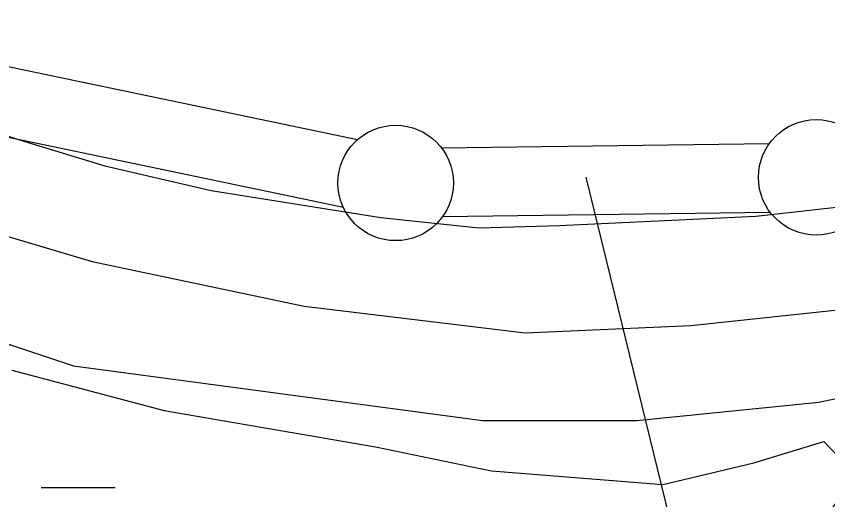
# Model space of a CAD drawing. Extents: x 3445503 to 3483459, y 540493 to 566012.
# Drawn here: x 3472315.4 to 3472666.8, y 552130.1 to 552339.5 of the extents above; entities that cross this region are included whole.
import ezdxf

# ---------------------------------------------------------------- set-up
doc = ezdxf.new("R2010")
doc.units = 0
for name, color, linetype in [('V-FLOD-BASE', 7, 'Continuous'), ('V-LEVE-TOET', 7, 'Continuous'), ('V-RIVR-EDGE', 7, 'Continuous'), ('V-RIVR-RANG', 7, 'Continuous'), ('V-SITE-VEGE', 7, 'Continuous'), ('V-SURV-LINE', 7, 'Continuous'), ('V-WETL-SWMP', 7, 'Continuous')]:
    doc.layers.add(name, color=color, linetype=linetype)

msp = doc.modelspace()

# ---------------------------------------------------------------- linework, layer by layer
at = {"layer": 'V-FLOD-BASE'}
msp.add_lwpolyline([(3472017.714, 552396.723), (3472067.864, 552381.361), (3472196.427, 552329.62), (3472295.403, 552292.718), (3472318.7600000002, 552285.365), (3472353.795, 552274.681), (3472399.795, 552264.082), (3472473.214, 552252.333), (3472515.739, 552247.877), (3472550.682, 552248.839), (3472635.625, 552252.943), (3472682.184, 552258.113), (3472710.883, 552268.621), (3472845.274, 552345.075), (3472990.5330000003, 552433.952)], dxfattribs=at)
at = {"layer": 'V-LEVE-TOET'}
msp.add_lwpolyline([(3471969.435, 552360.054), (3471998.576, 552349.953), (3472030.897, 552345.687), (3472065.222, 552333.6900000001), (3472100.224, 552317.177), (3472165.629, 552294.446), (3472244.657, 552264.076), (3472348.2290000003, 552233.254), (3472440.086, 552213.962), (3472535.754, 552202.45), (3472607.411, 552205.602), (3472673.873, 552212.585), (3472718.954, 552228.443), (3472772.955, 552259.223), (3472844.271, 552305.64), (3472938.079, 552365.796), (3473008.7600000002, 552410.9180000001), (3473075.515, 552462.464), (3473153.23, 552516.036)], dxfattribs=at)
at = {"layer": 'V-RIVR-EDGE'}
msp.add_spline([(3466309.3848466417, 552621.9579710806), (3466349.703870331, 552619.4248512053), (3466382.7286882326, 552619.3431903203), (3466411.927860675, 552618.5757255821), (3466431.7444705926, 552619.221988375), (3466456.4313341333, 552621.2467355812), (3466478.3423179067, 552625.364137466), (3466500.245565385, 552626.3528723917), (3466524.236310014, 552628.0317091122), (3466536.750118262, 552627.6531342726), (3466565.613695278, 552631.7533443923), (3466586.12556452, 552632.3978880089), (3466600.729448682, 552633.7523039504), (3466616.0268729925, 552634.4097413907), (3466639.3163411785, 552633.656889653), (3466653.5691573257, 552633.621646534), (3466663.6572942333, 552636.3777557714), (3466670.958376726, 552636.70733408), (3466676.5238896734, 552638.0840993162), (3466689.3818892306, 552636.3141462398), (3466713.3709146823, 552637.2977236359), (3466728.6700581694, 552638.6504204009), (3466733.538592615, 552639.3336454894), (3466741.1864451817, 552639.3147345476), (3466744.6653205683, 552640.3490276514), (3466765.8784662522, 552643.425259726), (3466811.078918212, 552646.7898098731), (3466822.205646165, 552647.8051920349), (3466836.469636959, 552652.2891345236), (3466848.283028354, 552649.8265008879), (3466872.264317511, 552647.6814113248), (3466895.5486281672, 552644.842781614), (3466925.7906895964, 552644.0727381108), (3466966.4607813, 552642.9292772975), (3466982.79421789, 552640.8030986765), (3467002.59535522, 552635.1920275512), (3467043.595884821, 552627.0951139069), (3467061.669188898, 552625.6598966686), (3467070.7101388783, 552626.68043636), (3467078.7116382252, 552629.0940734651), (3467090.2031876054, 552637.061189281), (3467099.252733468, 552641.558025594), (3467116.301199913, 552647.425610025), (3467156.6554667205, 552659.1453062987), (3467180.3045988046, 552663.258410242), (3467190.046825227, 552666.710638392), (3467215.09593143, 552674.6442302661), (3467224.4982644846, 552681.2259849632), (3467241.911552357, 552694.0453030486), (3467256.190156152, 552704.4389497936), (3467275.6875028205, 552716.5578510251), (3467305.630931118, 552735.6035578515), (3467327.5634045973, 552748.4117012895), (3467352.2898091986, 552766.4274129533), (3467374.5759294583, 552781.6681044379), (3467388.8450777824, 552788.2378248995), (3467399.6405082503, 552795.8590302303), (3467402.78378821, 552801.7609981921), (3467413.9139545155, 552804.1668990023), (3467419.4846249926, 552807.6294422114), (3467425.4132401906, 552815.2626817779), (3467432.374429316, 552818.7217866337), (3467446.2950883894, 552824.9447370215), (3467466.1340476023, 552834.6293710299), (3467483.877773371, 552840.495236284), (3467499.17605727, 552841.5003033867), (3467510.654712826, 552844.2529742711), (3467520.049309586, 552847.7060620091), (3467524.5753718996, 552850.4759246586), (3467538.4917330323, 552854.9607267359), (3467570.8333258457, 552859.7476002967), (3467609.0837633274, 552864.1722311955), (3467645.5969120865, 552868.9487896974), (3467670.2803372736, 552869.5830182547), (3467689.7518962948, 552871.2730296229), (3467696.009230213, 552871.257557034), (3467706.087052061, 552869.8421103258), (3467716.5150823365, 552869.4686930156), (3467730.4194092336, 552869.0866798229), (3467744.6799616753, 552872.1801036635), (3467757.201506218, 552874.9301957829), (3467768.325655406, 552874.9026889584), (3467789.870098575, 552871.3730978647), (3467862.1813662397, 552872.9324518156), (3467905.6281973, 552870.0439659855), (3467943.4854469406, 552856.0450843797), (3467982.0233429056, 552836.1347793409), (3468014.6377812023, 552810.677012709), (3468040.65671139, 552789.0595045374), (3468070.1493594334, 552766.3905114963), (3468095.144311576, 552752.4234346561), (3468129.525264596, 552738.433148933), (3468159.7466959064, 552729.3199935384), (3468202.1480592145, 552725.3911974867), (3468241.4284918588, 552724.5988046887), (3468263.6742114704, 552723.5009020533), (3468284.519956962, 552718.5825114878), (3468310.5466234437, 552700.0936702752), (3468339.350029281, 552679.8598040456), (3468348.374647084, 552674.2753801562), (3468371.3078897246, 552670.0470913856), (3468394.9518642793, 552672.074417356), (3468423.1107265, 552672.3524203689), (3468450.5691718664, 552670.5463645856), (3468476.2946264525, 552670.8303847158), (3468493.331918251, 552672.17878354), (3468516.288369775, 552677.3364956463), (3468541.3426335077, 552687.3558654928), (3468560.1404229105, 552697.7383375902), (3468569.530721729, 552699.453277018), (3468577.1777147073, 552699.086736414), (3468586.549102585, 552693.1538232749), (3468603.1932065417, 552676.0787095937), (3468627.1512868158, 552664.5476191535), (3468668.5080419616, 552659.9261425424), (3468712.655289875, 552659.1217155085), (3468729.6977392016, 552662.5558923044), (3468746.743626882, 552667.3805877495), (3468759.9561328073, 552668.390812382), (3468773.149727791, 552661.7531844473), (3468796.0468677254, 552642.9244498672), (3468815.139851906, 552632.1006529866), (3468834.5778869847, 552620.2331075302), (3468847.085678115, 552617.4211250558), (3468885.6579576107, 552611.4160065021), (3468924.924636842, 552605.0615391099), (3468947.8638966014, 552603.2666579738), (3468956.9074253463, 552605.3300866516), (3468965.9595499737, 552610.869811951), (3468970.840118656, 552616.4198523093), (3468974.664044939, 552616.4103968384), (3468976.7334907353, 552609.8002757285), (3468983.642244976, 552592.0539711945), (3468990.5742081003, 552583.6936675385), (3469002.715458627, 552573.2346920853), (3469014.5168157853, 552565.9052431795), (3469022.157791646, 552563.1052949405), (3469029.1086657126, 552562.3928438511), (3469038.490368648, 552560.6314866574), (3469047.8634757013, 552555.3938328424), (3469053.7680224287, 552553.2934418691), (3469073.9245257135, 552550.8101781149), (3469091.299991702, 552548.3337910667), (3469106.580224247, 552542.0386352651), (3469126.7289912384, 552536.4267045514), (3469142.713078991, 552533.6061261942), (3469153.1385305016, 552532.1898198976), (3469162.515075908, 552528.3426847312), (3469171.8761487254, 552518.2382156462), (3469185.7598455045, 552509.5130905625), (3469208.691368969, 552504.5895424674), (3469232.6709389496, 552501.7491935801), (3469258.052202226, 552503.4245919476), (3469277.1821487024, 552507.5488705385), (3469302.5720078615, 552512.7005655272), (3469341.873930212, 552520.598914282), (3469368.302380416, 552524.0098821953), (3469396.1067362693, 552521.5077074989), (3469447.8657340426, 552506.0839237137), (3469526.008483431, 552475.9943654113), (3469583.6754662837, 552459.8607093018), (3469651.0795180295, 552445.0935033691), (3469684.7815439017, 552437.7099004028), (3469730.656625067, 552432.7296194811), (3469767.1482841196, 552428.8154364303), (3469829.708729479, 552423.4462656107), (3469847.787191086, 552424.0968263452), (3469856.8255623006, 552424.0744770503), (3469867.597783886, 552422.3096815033), (3469876.2790699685, 552418.4642655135), (3469887.7370954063, 552412.8738245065), (3469925.5952046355, 552399.2225725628), (3469955.1256745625, 552391.8492846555), (3469977.3593599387, 552385.8845667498), (3470001.330334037, 552379.5679212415), (3470024.271312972, 552378.4682994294), (3470048.2654959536, 552381.5376547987), (3470074.0072827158, 552388.4266385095), (3470084.094560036, 552390.8351180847), (3470093.829909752, 552391.5063089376), (3470109.1161594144, 552387.6445607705), (3470138.280948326, 552372.9719095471), (3470163.617513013, 552356.5705654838), (3470192.4441277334, 552345.7227001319), (3470225.456051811, 552340.4265943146), (3470241.7920671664, 552339.3433046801), (3470271.6882181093, 552339.2693800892), (3470310.9617740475, 552335.6959499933), (3470330.081405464, 552335.6486726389), (3470358.588756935, 552336.2734457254), (3470382.571765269, 552334.8236154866), (3470398.206504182, 552331.3086373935), (3470414.528766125, 552324.6632731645), (3470435.0191456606, 552316.6170752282), (3470465.5847682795, 552306.1125415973), (3470481.553383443, 552297.0346293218), (3470485.3755905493, 552296.3299145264), (3470491.6320648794, 552295.9668122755), (3470495.7976037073, 552293.5230895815), (3470499.962282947, 552290.7317372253), (3470505.8651104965, 552287.9360869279), (3470526.710855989, 552283.017696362), (3470533.314959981, 552282.6537345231), (3470539.224664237, 552282.6391215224), (3470542.35161202, 552281.9361259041), (3470544.0837432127, 552279.4984203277), (3470547.2055334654, 552276.7096467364), (3470551.369353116, 552273.5706647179), (3470557.6223890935, 552271.8170438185), (3470564.5698248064, 552269.7140740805), (3470576.390092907, 552270.0324777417), (3470585.774374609, 552269.3140095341), (3470591.329572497, 552266.5192188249), (3470613.5581003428, 552258.468722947), (3470637.518759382, 552247.9805214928), (3470666.686127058, 552234.3507592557), (3470680.9234706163, 552228.0581822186), (3470696.5547711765, 552223.1526854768), (3470705.2403551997, 552221.0454177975), (3470710.454800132, 552221.0325239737), (3470716.373959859, 552224.8418372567), (3470726.806288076, 552226.2065682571), (3470744.8873284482, 552227.9000179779), (3470772.007599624, 552229.918748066), (3470784.1763569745, 552230.5839218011), (3470792.1709796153, 552230.2165216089), (3470802.939762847, 552227.0612074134), (3470818.5822380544, 552226.6748962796), (3470830.0617531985, 552229.7751968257), (3470835.9809129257, 552233.5845101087), (3470842.5867360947, 552233.9158075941), (3470861.0085294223, 552232.8273604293), (3470874.207281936, 552228.2755104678), (3470890.1810546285, 552221.2833761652), (3470909.2989668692, 552220.5408394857), (3470935.3711915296, 552220.4763703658), (3470949.6326035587, 552223.9174238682), (3470960.7627698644, 552226.3233246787), (3470973.2774377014, 552226.2923795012), (3470997.600339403, 552221.7130227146), (3471022.2691515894, 552216.4375470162), (3471070.562167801, 552205.1939150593), (3471088.982241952, 552203.410208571), (3471111.9249400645, 552203.0058460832), (3471121.6577110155, 552202.63414795), (3471127.9124661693, 552201.5757863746), (3471132.7706855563, 552198.0874555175), (3471136.5825776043, 552193.2111847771), (3471141.449392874, 552193.1991505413), (3471145.627825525, 552195.9698727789), (3471151.191619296, 552196.651378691), (3471156.7536938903, 552196.6376252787), (3471178.2955582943, 552192.0651451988), (3471192.538918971, 552188.2059757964), (3471223.459047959, 552180.4816198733), (3471265.8406407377, 552168.5573415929), (3471314.8263375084, 552156.2691014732), (3471351.300804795, 552145.4023251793), (3471386.043140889, 552136.9732544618), (3471401.337986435, 552136.5878029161), (3471419.4112905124, 552135.1525856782), (3471433.656370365, 552131.9886755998), (3471456.2385449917, 552126.3707277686), (3471476.7409587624, 552123.1913451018), (3471490.6366897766, 552119.3330352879), (3471513.9029490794, 552109.1941826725), (3471547.945727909, 552099.0286828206), (3471579.5628353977, 552091.9978670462), (3471609.4417945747, 552084.9713492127), (3471637.2366949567, 552078.6452482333), (3471668.4958577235, 552067.4437361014), (3471684.820698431, 552061.841260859), (3471699.7636163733, 552059.718520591), (3471716.436946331, 552054.4628154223), (3471743.1820810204, 552045.3582559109), (3471759.4974662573, 552035.931854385), (3471773.3906185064, 552031.0306555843), (3471788.6674126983, 552023.3449811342), (3471808.459094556, 552013.9099837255), (3471820.614098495, 552009.0130828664), (3471825.8216667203, 552006.2191517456), (3471833.447169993, 551997.1618695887), (3471837.259921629, 551992.6332285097), (3471849.414065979, 551987.3886979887), (3471863.313235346, 551984.9209068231), (3471900.5121879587, 551985.8718198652), (3471925.883995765, 551983.723291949), (3471961.6760975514, 551978.0726797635), (3472004.068005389, 551970.3199574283), (3472058.2621299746, 551955.5854158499), (3472104.461631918, 551941.2182744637), (3472151.699724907, 551925.1104060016), (3472165.5920175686, 551919.8615775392), (3472170.7952878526, 551915.3294981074), (3472181.9056836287, 551909.7399166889), (3472191.9809267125, 551907.2815809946), (3472199.9643747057, 551902.3949951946), (3472208.994150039, 551898.8963492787), (3472220.108843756, 551895.0449161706), (3472235.3925146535, 551890.1402790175), (3472240.606959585, 551890.1273851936), (3472245.472915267, 551889.7677212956), (3472259.3703654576, 551886.604670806), (3472269.448187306, 551885.1892240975), (3472280.212672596, 551880.2957615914), (3472294.809680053, 551878.8691402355), (3472314.2752219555, 551878.1257439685), (3472330.2687651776, 551879.1290918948), (3472344.178249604, 551880.8328566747), (3472354.254352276, 551878.7221506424), (3472360.163196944, 551878.3599079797), (3472367.812768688, 551879.0362563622), (3472378.246816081, 551881.096246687), (3472386.2422983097, 551881.076476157), (3472400.490816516, 551879.3030847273), (3472427.2557217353, 551878.1940074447), (3472454.38115044, 551882.2985155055), (3472479.7598349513, 551882.9310248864), (3472504.4381026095, 551881.4794754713), (3472524.948252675, 551881.4287597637), (3472536.418312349, 551880.7051340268), (3472544.4069178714, 551877.9043261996), (3472549.2677160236, 551875.4588843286), (3472555.1774202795, 551875.4442713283), (3472570.123776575, 551874.7120497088), (3472580.207615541, 551875.7300106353), (3472593.4184022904, 551876.0449759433), (3472610.103766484, 551875.6560860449), (3472633.7443026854, 551876.2928933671), (3472647.2949828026, 551873.4783321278), (3472654.2398397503, 551870.3324734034), (3472660.149544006, 551870.3178604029), (3472666.4103162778, 551871.6929064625), (3472682.051931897, 551870.9589656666), (3472693.8790767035, 551874.0584066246), (3472707.1027572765, 551879.5878168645), (3472717.8801363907, 551879.9087992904), (3472730.733838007, 551876.4006979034), (3472741.8571276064, 551876.0255614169), (3472753.678255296, 551876.6915947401), (3472772.8142188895, 551883.249280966), (3472794.0325221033, 551888.4112910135), (3472814.549548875, 551891.1416126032), (3472833.325848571, 551892.8333431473), (3472843.4114067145, 551894.5465633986), (3472860.4572943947, 551899.3712588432), (3472888.2831399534, 551905.5598257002), (3472914.0189095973, 551910.0154017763), (3472934.187447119, 551912.3989532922), (3472958.177332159, 551913.7301603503), (3472986.3353347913, 551913.660533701), (3473020.7489521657, 551912.8801751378), (3473048.558465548, 551912.4637784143), (3473074.9877753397, 551916.2223759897), (3473094.816419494, 551921.7354540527), (3473113.957540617, 551930.3789182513), (3473134.14498908, 551940.4103223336), (3473153.2938464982, 551952.1824534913), (3473173.494188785, 551967.4283025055), (3473183.9394108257, 551974.0074784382), (3473198.201682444, 551977.7961616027), (3473219.4002151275, 551974.9626894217), (3473232.247899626, 551969.0211803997), (3473250.2988544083, 551958.5475919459), (3473256.5475924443, 551955.055822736), (3473269.4025833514, 551952.0691659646)], degree=3, dxfattribs=at)
at = {"layer": 'V-RIVR-RANG'}
msp.add_line((3472561.9777, 552269.7985), (3472819.6502, 551220.9873000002), dxfattribs=at)
at = {"layer": 'V-SITE-VEGE'}
msp.add_lwpolyline([(3472313.546, 552186.285), (3472379.512, 552168.705), (3472470.963, 552152.9720000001), (3472521.236, 552142.677), (3472595.336, 552136.68), (3472634.756, 552146.044), (3472665.1240000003, 552155.336), (3472679.231, 552140.637), (3472666.203, 552123.256), (3472644.126, 552105.801), (3472609.7830000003, 552078.378), (3472584.47, 552054.314), (3472567.361, 552032.785), (3472566.591, 552026.197), (3472594.722, 552006.675), (3472649.799, 552012.871), (3472694.906, 552031.329)], dxfattribs=at)
at = {"layer": 'V-SURV-LINE'}
for points in [[(3472301.429665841, 552319.850436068), (3472463.1810572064, 552286.081069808)], [(3472457.0298540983, 552256.7184553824), (3472295.277781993, 552290.4879637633)], [(3472499.4431955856, 552282.5758368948), (3472641.568279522, 552284.4414769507)], [(3472641.9703077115, 552254.444169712), (3472499.8451565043, 552252.578528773)]]:
    msp.add_lwpolyline(points, dxfattribs=at)
for centre in [(3472661.742240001, 552269.70479), (3472479.67123, 552267.31526)]:
    msp.add_circle(centre, 25, dxfattribs=at)
at = {"layer": 'V-WETL-SWMP'}
msp.add_line((3472326.1698812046, 552135.4015996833), (3472358.1696485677, 552135.4015996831), dxfattribs=at)
msp.add_lwpolyline([(3472198.432, 552235.307), (3472340.127, 552188.076), (3472517.245, 552164.46), (3472584.157, 552164.46), (3472662.876, 552172.332), (3472717.98, 552184.14), (3472812.443, 552243.179), (3472871.483, 552278.603), (3472942.33, 552298.283)], dxfattribs=at)

doc.saveas('drawing.dxf')
